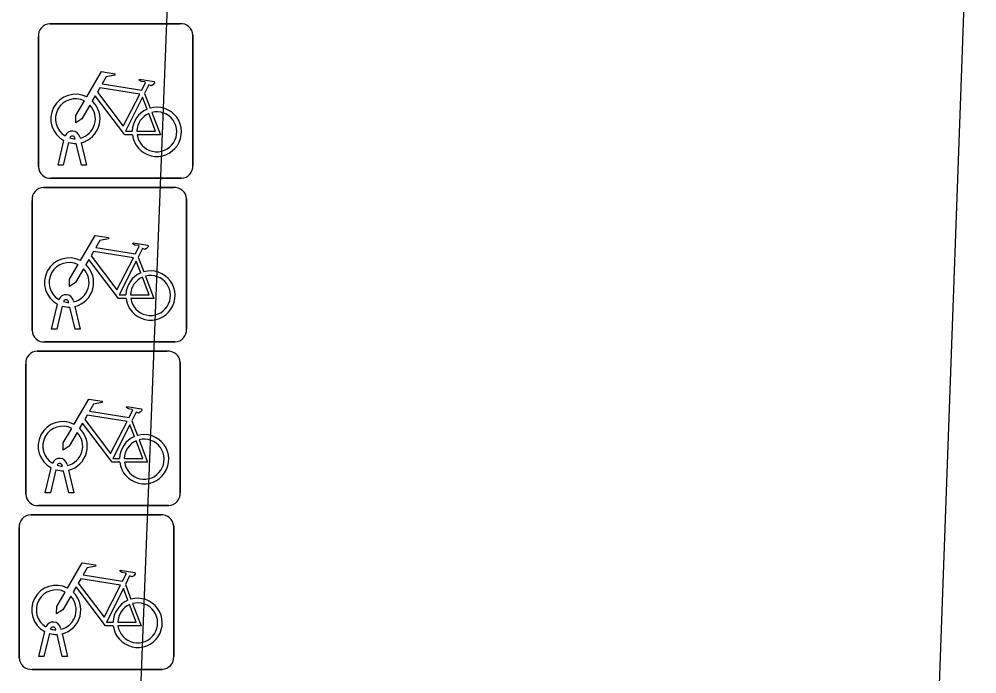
# Model space of a CAD drawing. Extents: x 160026 to 161302, y 384757 to 385701.
# Drawn here: x 160274.57 to 160280.76, y 384989.67 to 384993.91 of the extents above; entities that cross this region are included whole.
import ezdxf

# ---------------------------------------------------------------- set-up
doc = ezdxf.new("R2010")
doc.units = 0
for name, color, linetype in [('IMGEO_Fietsenrek', 7, 'Continuous'), ('IMGEO_Parkeervlak_open', 7, 'Continuous'), ('IMGEO_Rijbaan_lokaal_open', 7, 'Continuous')]:
    doc.layers.add(name, color=color, linetype=linetype)

msp = doc.modelspace()

# ---------------------------------------------------------------- linework, layer by layer
at = {"layer": 'IMGEO_Fietsenrek'}
for p, q in [((160274.7679, 384993.8755), (160275.6088, 384993.8755)), ((160275.6088, 384993.8755), (160274.7679, 384993.8755)), ((160274.6935, 384992.9509), (160274.6935, 384993.7918)), ((160274.6935, 384993.7918), (160274.6935, 384992.9509)), ((160275.6925, 384993.8011), (160275.6925, 384992.9602)), ((160275.6925, 384992.9602), (160275.6925, 384993.8011)), ((160275.3802, 384993.4252), (160275.4165, 384993.33)), ((160274.8205, 384992.9603), (160274.8588, 384993.1203)), ((160274.8892, 384993.1081), (160274.8539, 384992.9603)), ((160274.9309, 384993.1319), (160274.9299, 384993.1362)), ((160274.972, 384992.9603), (160274.9381, 384993.102)), ((160274.9616, 384993.1434), (160274.9634, 384993.1355)), ((160274.9704, 384993.1063), (160275.0054, 384992.9603)), ((160274.8539, 384992.9603), (160274.8205, 384992.9603)), ((160275.0054, 384992.9603), (160274.972, 384992.9603)), ((160275.6181, 384992.8765), (160274.7772, 384992.8765)), ((160274.7772, 384992.8765), (160275.6181, 384992.8765)), ((160274.7269, 384992.8175), (160275.5678, 384992.8175)), ((160275.5678, 384992.8175), (160274.7269, 384992.8175)), ((160274.6525, 384991.8929), (160274.6525, 384992.7338)), ((160274.6525, 384992.7338), (160274.6525, 384991.8929)), ((160275.6515, 384992.7431), (160275.6515, 384991.9022)), ((160275.6515, 384991.9022), (160275.6515, 384992.7431)), ((160275.3392, 384992.3672), (160275.3755, 384992.272)), ((160274.7795, 384991.9023), (160274.8178, 384992.0623)), ((160274.8482, 384992.0501), (160274.8129, 384991.9023)), ((160274.8899, 384992.0739), (160274.8889, 384992.0782)), ((160274.9206, 384992.0854), (160274.9224, 384992.0775)), ((160274.931, 384991.9023), (160274.8971, 384992.044)), ((160274.9294, 384992.0483), (160274.9644, 384991.9023)), ((160274.8129, 384991.9023), (160274.7795, 384991.9023)), ((160274.9644, 384991.9023), (160274.931, 384991.9023)), ((160275.5771, 384991.8185), (160274.7362, 384991.8185)), ((160274.7362, 384991.8185), (160275.5771, 384991.8185)), ((160274.6859, 384991.7595), (160275.5268, 384991.7595)), ((160275.5268, 384991.7595), (160274.6859, 384991.7595)), ((160275.6105, 384991.6851), (160275.6105, 384990.8442)), ((160275.6105, 384990.8442), (160275.6105, 384991.6851)), ((160274.6115, 384990.8349), (160274.6115, 384991.6758)), ((160274.6115, 384991.6758), (160274.6115, 384990.8349)), ((160275.2982, 384991.3092), (160275.3345, 384991.214)), ((160274.7385, 384990.8443), (160274.7768, 384991.0043)), ((160274.8489, 384991.0159), (160274.8479, 384991.0202)), ((160274.8796, 384991.0274), (160274.8814, 384991.0195)), ((160274.8072, 384990.9921), (160274.7719, 384990.8443)), ((160274.89, 384990.8443), (160274.8561, 384990.986)), ((160274.8884, 384990.9903), (160274.9234, 384990.8443)), ((160274.7719, 384990.8443), (160274.7385, 384990.8443)), ((160274.9234, 384990.8443), (160274.89, 384990.8443)), ((160275.5361, 384990.7605), (160274.6952, 384990.7605)), ((160274.6952, 384990.7605), (160275.5361, 384990.7605)), ((160274.6439, 384990.7015), (160275.4848, 384990.7015)), ((160275.4848, 384990.7015), (160274.6439, 384990.7015)), ((160275.5685, 384990.6271), (160275.5685, 384989.7862)), ((160275.5685, 384989.7862), (160275.5685, 384990.6271)), ((160274.5695, 384989.7769), (160274.5695, 384990.6178)), ((160274.5695, 384990.6178), (160274.5695, 384989.7769)), ((160275.2562, 384990.2512), (160275.2925, 384990.156)), ((160274.6965, 384989.7863), (160274.7348, 384989.9463)), ((160274.8069, 384989.9579), (160274.8059, 384989.9622)), ((160274.8376, 384989.9694), (160274.8394, 384989.9615)), ((160274.7652, 384989.9341), (160274.7299, 384989.7863)), ((160274.848, 384989.7863), (160274.8141, 384989.928)), ((160274.8464, 384989.9323), (160274.8814, 384989.7863)), ((160274.7299, 384989.7863), (160274.6965, 384989.7863)), ((160274.8814, 384989.7863), (160274.848, 384989.7863)), ((160275.4941, 384989.7025), (160274.6532, 384989.7025)), ((160274.6532, 384989.7025), (160275.4941, 384989.7025))]:
    msp.add_line(p, q, dxfattribs=at)
for points in [[(160275.0061, 384993.4022), (160275.1008, 384993.5657), (160275.187, 384993.5519), (160275.1887, 384993.5432), (160275.1326, 384993.5323), (160275.1064, 384993.487), (160275.3616, 384993.4462)], [(160275.3616, 384993.4462), (160275.3866, 384993.495), (160275.3815, 384993.499), (160275.3583, 384993.5027), (160275.3456, 384993.5102), (160275.3446, 384993.5133), (160275.3468, 384993.5179), (160275.4416, 384993.5028), (160275.4439, 384993.4925), (160275.4345, 384993.4801), (160275.4221, 384993.4737), (160275.4076, 384993.4799), (160275.3802, 384993.4252)], [(160275.3487, 384993.421), (160275.0919, 384993.462), (160275.0752, 384993.4332), (160275.2422, 384993.2129), (160275.3487, 384993.421)], [(160275.0268, 384993.3497), (160274.9752, 384993.2605), (160274.9353, 384993.2345), (160274.9365, 384993.282), (160274.991, 384993.3762)], [(160275.3018, 384993.1575), (160275.2521, 384993.1576), (160275.0614, 384993.4093), (160275.0424, 384993.3765)], [(160275.3967, 384993.323), (160275.3674, 384993.3998), (160275.258, 384993.1817), (160275.3007, 384993.1816)], [(160275.3307, 384993.1815), (160275.4506, 384993.1813), (160275.4074, 384993.2949)], [(160275.4272, 384993.3018), (160275.4822, 384993.1572), (160275.3321, 384993.1575)], [(160274.9651, 384992.3442), (160275.0598, 384992.5077), (160275.146, 384992.4939), (160275.1477, 384992.4852), (160275.0916, 384992.4743), (160275.0654, 384992.429), (160275.3206, 384992.3882)], [(160275.3206, 384992.3882), (160275.3456, 384992.437), (160275.3405, 384992.441), (160275.3173, 384992.4447), (160275.3046, 384992.4522), (160275.3036, 384992.4553), (160275.3058, 384992.4599), (160275.4006, 384992.4448), (160275.4029, 384992.4345), (160275.3935, 384992.4221), (160275.3811, 384992.4157), (160275.3666, 384992.4219), (160275.3392, 384992.3672)], [(160275.3077, 384992.363), (160275.0509, 384992.404), (160275.0342, 384992.3752), (160275.2012, 384992.1549), (160275.3077, 384992.363)], [(160274.9858, 384992.2917), (160274.9342, 384992.2025), (160274.8943, 384992.1765), (160274.8955, 384992.224), (160274.95, 384992.3182)], [(160275.2608, 384992.0995), (160275.2111, 384992.0996), (160275.0204, 384992.3513), (160275.0014, 384992.3185)], [(160275.3557, 384992.265), (160275.3264, 384992.3418), (160275.217, 384992.1237), (160275.2597, 384992.1236)], [(160275.2897, 384992.1235), (160275.4096, 384992.1233), (160275.3664, 384992.2369)], [(160275.3862, 384992.2438), (160275.4412, 384992.0992), (160275.2911, 384992.0995)], [(160274.9241, 384991.2862), (160275.0188, 384991.4497), (160275.105, 384991.4359), (160275.1067, 384991.4272), (160275.0506, 384991.4163), (160275.0244, 384991.371), (160275.2796, 384991.3302)], [(160275.2796, 384991.3302), (160275.3046, 384991.379), (160275.2995, 384991.383), (160275.2763, 384991.3867), (160275.2636, 384991.3942), (160275.2626, 384991.3973), (160275.2648, 384991.4019), (160275.3596, 384991.3868), (160275.3619, 384991.3765), (160275.3525, 384991.3641), (160275.3401, 384991.3577), (160275.3256, 384991.3639), (160275.2982, 384991.3092)], [(160275.2667, 384991.305), (160275.0099, 384991.346), (160274.9932, 384991.3172), (160275.1602, 384991.0969), (160275.2667, 384991.305)], [(160274.9448, 384991.2337), (160274.8932, 384991.1445), (160274.8533, 384991.1185), (160274.8545, 384991.166), (160274.909, 384991.2602)], [(160275.2198, 384991.0415), (160275.1701, 384991.0416), (160274.9794, 384991.2933), (160274.9604, 384991.2605)], [(160275.3147, 384991.207), (160275.2854, 384991.2838), (160275.176, 384991.0657), (160275.2187, 384991.0656)], [(160275.3452, 384991.1858), (160275.4002, 384991.0412), (160275.2501, 384991.0415)], [(160275.2487, 384991.0655), (160275.3686, 384991.0653), (160275.3254, 384991.1789)], [(160274.8821, 384990.2282), (160274.9768, 384990.3917), (160275.063, 384990.3779), (160275.0647, 384990.3692), (160275.0086, 384990.3583), (160274.9824, 384990.313), (160275.2376, 384990.2722)], [(160275.2376, 384990.2722), (160275.2626, 384990.321), (160275.2575, 384990.325), (160275.2343, 384990.3287), (160275.2216, 384990.3362), (160275.2206, 384990.3393), (160275.2228, 384990.3439), (160275.3176, 384990.3288), (160275.3199, 384990.3185), (160275.3105, 384990.3061), (160275.2981, 384990.2997), (160275.2836, 384990.3059), (160275.2562, 384990.2512)], [(160275.2247, 384990.247), (160274.9679, 384990.288), (160274.9512, 384990.2592), (160275.1182, 384990.0389), (160275.2247, 384990.247)], [(160274.9028, 384990.1757), (160274.8512, 384990.0865), (160274.8113, 384990.0605), (160274.8125, 384990.108), (160274.867, 384990.2022)], [(160275.1778, 384989.9835), (160275.1281, 384989.9836), (160274.9374, 384990.2353), (160274.9184, 384990.2025)], [(160275.2727, 384990.149), (160275.2434, 384990.2258), (160275.134, 384990.0077), (160275.1767, 384990.0076)], [(160275.2067, 384990.0075), (160275.3266, 384990.0073), (160275.2834, 384990.1209)], [(160275.3032, 384990.1278), (160275.3582, 384989.9832), (160275.2081, 384989.9835)]]:
    msp.add_lwpolyline(points, dxfattribs=at)
for centre, radius, start, end in [((160274.7712, 384993.7976), 0.0779, 92.4484, 184.28452), ((160274.7712, 384993.7976), 0.0779, 92.4484, 184.28452), ((160275.6146, 384993.7978), 0.0779, 2.4484, 94.28452), ((160275.6146, 384993.7978), 0.0779, 2.4484, 94.28452), ((160274.9331, 384993.2609), 0.159, 62.67661, 242.13685), ((160274.9331, 384993.2609), 0.129, 63.31916, 238.90302), ((160274.9331, 384993.2609), 0.129, 283.60429, 43.43025), ((160274.9331, 384993.2609), 0.159, 283.5766, 46.60424), ((160275.4597, 384993.1769), 0.159, 113.3408, 178.32165), ((160275.4597, 384993.1769), 0.159, 187.0065, 105.77075), ((160275.4597, 384993.1769), 0.129, 113.92302, 177.95563), ((160275.4597, 384993.1769), 0.129, 188.67146, 104.58832), ((160274.9129, 384993.1323), 0.0499, 12.8025, 158.69338), ((160274.9331, 384993.2609), 0.159, 253.99666, 271.78671), ((160274.9129, 384993.1323), 0.0174, 12.8025, 163.45023), ((160274.9331, 384993.2609), 0.129, 253.41502, 269.02044), ((160274.7714, 384992.9542), 0.0779, 182.4484, 274.28452), ((160274.7714, 384992.9542), 0.0779, 182.4484, 274.28452), ((160275.6148, 384992.9544), 0.0779, 272.4484, 4.28452), ((160275.6148, 384992.9544), 0.0779, 272.4484, 4.28452), ((160274.7302, 384992.7396), 0.0779, 92.4484, 184.28452), ((160274.7302, 384992.7396), 0.0779, 92.4484, 184.28452), ((160275.5736, 384992.7398), 0.0779, 2.4484, 94.28452), ((160275.5736, 384992.7398), 0.0779, 2.4484, 94.28452), ((160274.8921, 384992.2029), 0.159, 62.67661, 242.13685), ((160274.8921, 384992.2029), 0.129, 63.31916, 238.90302), ((160274.8921, 384992.2029), 0.159, 283.5766, 46.60424), ((160274.8921, 384992.2029), 0.129, 283.60429, 43.43025), ((160275.4187, 384992.1189), 0.159, 113.3408, 178.32165), ((160275.4187, 384992.1189), 0.159, 187.0065, 105.77075), ((160275.4187, 384992.1189), 0.129, 113.92302, 177.95563), ((160275.4187, 384992.1189), 0.129, 188.67146, 104.58832), ((160274.8719, 384992.0743), 0.0499, 12.8025, 158.69338), ((160274.8921, 384992.2029), 0.159, 253.99666, 271.78671), ((160274.8719, 384992.0743), 0.0174, 12.8025, 163.45023), ((160274.8921, 384992.2029), 0.129, 253.41502, 269.02044), ((160274.7304, 384991.8962), 0.0779, 182.4484, 274.28452), ((160274.7304, 384991.8962), 0.0779, 182.4484, 274.28452), ((160275.5738, 384991.8964), 0.0779, 272.4484, 4.28452), ((160275.5738, 384991.8964), 0.0779, 272.4484, 4.28452), ((160274.6892, 384991.6816), 0.0779, 92.4484, 184.28452), ((160274.6892, 384991.6816), 0.0779, 92.4484, 184.28452), ((160275.5326, 384991.6818), 0.0779, 2.4484, 94.28452), ((160275.5326, 384991.6818), 0.0779, 2.4484, 94.28452), ((160274.8511, 384991.1449), 0.159, 62.67661, 242.13685), ((160274.8511, 384991.1449), 0.129, 63.31916, 238.90302), ((160274.8511, 384991.1449), 0.159, 283.5766, 46.60424), ((160274.8511, 384991.1449), 0.129, 283.60429, 43.43025), ((160275.3777, 384991.0609), 0.159, 113.3408, 178.32165), ((160275.3777, 384991.0609), 0.159, 187.0065, 105.77075), ((160275.3777, 384991.0609), 0.129, 188.67146, 104.58832), ((160275.3777, 384991.0609), 0.129, 113.92302, 177.95563), ((160274.8309, 384991.0163), 0.0499, 12.8025, 158.69338), ((160274.8309, 384991.0163), 0.0174, 12.8025, 163.45023), ((160274.8511, 384991.1449), 0.129, 253.41502, 269.02044), ((160274.8511, 384991.1449), 0.159, 253.99666, 271.78671), ((160274.6894, 384990.8382), 0.0779, 182.4484, 274.28452), ((160274.6894, 384990.8382), 0.0779, 182.4484, 274.28452), ((160275.5328, 384990.8384), 0.0779, 272.4484, 4.28452), ((160275.5328, 384990.8384), 0.0779, 272.4484, 4.28452), ((160274.6472, 384990.6236), 0.0779, 92.4484, 184.28452), ((160274.6472, 384990.6236), 0.0779, 92.4484, 184.28452), ((160275.4906, 384990.6238), 0.0779, 2.4484, 94.28452), ((160275.4906, 384990.6238), 0.0779, 2.4484, 94.28452), ((160274.8091, 384990.0869), 0.159, 62.67661, 242.13685), ((160274.8091, 384990.0869), 0.129, 63.31916, 238.90302), ((160274.8091, 384990.0869), 0.159, 283.5766, 46.60424), ((160274.8091, 384990.0869), 0.129, 283.60429, 43.43025), ((160275.3357, 384990.0029), 0.159, 113.3408, 178.32165), ((160275.3357, 384990.0029), 0.159, 187.0065, 105.77075), ((160275.3357, 384990.0029), 0.129, 188.67146, 104.58832), ((160275.3357, 384990.0029), 0.129, 113.92302, 177.95563), ((160274.7889, 384989.9583), 0.0499, 12.8025, 158.69338), ((160274.7889, 384989.9583), 0.0174, 12.8025, 163.45023), ((160274.8091, 384990.0869), 0.129, 253.41502, 269.02044), ((160274.8091, 384990.0869), 0.159, 253.99666, 271.78671), ((160274.6474, 384989.7802), 0.0779, 182.4484, 274.28452), ((160274.6474, 384989.7802), 0.0779, 182.4484, 274.28452), ((160275.4908, 384989.7804), 0.0779, 272.4484, 4.28452), ((160275.4908, 384989.7804), 0.0779, 272.4484, 4.28452)]:
    msp.add_arc(centre, radius, start, end, dxfattribs=at)
at = {"layer": 'IMGEO_Parkeervlak_open'}
msp.add_lwpolyline([(160275.049, 384981.723), (160275.627, 384996.537), (160280.762, 384996.321)], dxfattribs=at)
at = {"layer": 'IMGEO_Rijbaan_lokaal_open'}
msp.add_lwpolyline([(160280.762, 384996.321), (160280.224, 384981.464)], dxfattribs=at)

doc.saveas('drawing.dxf')
